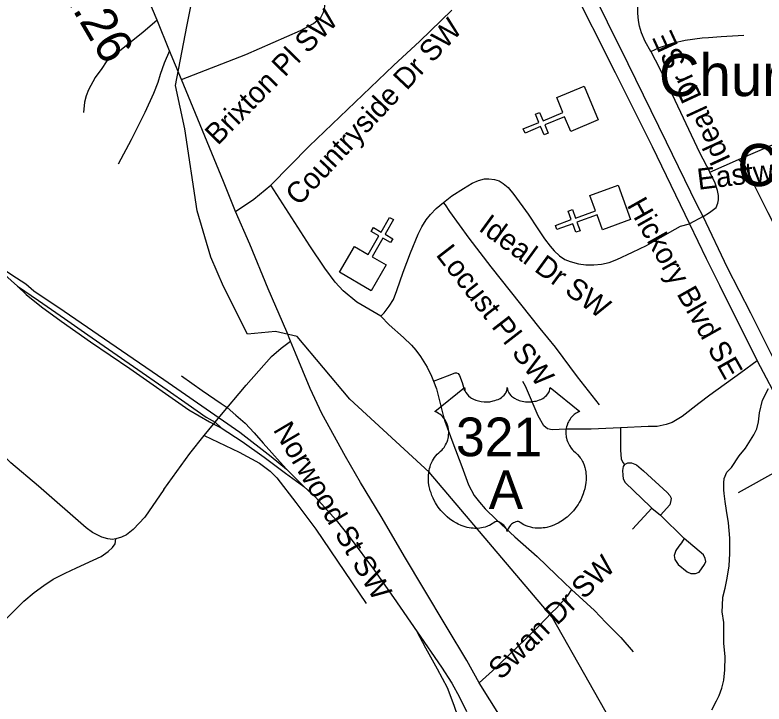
# Model space of a CAD drawing. Extents: x 1159738 to 1321356, y 736314 to 882035.
# Drawn here: x 1252716 to 1255384, y 783980 to 786432 of the extents above; entities that cross this region are included whole.
import ezdxf

# ---------------------------------------------------------------- set-up
doc = ezdxf.new("R2010")
doc.units = 0
for name, color, linetype in [('Exist Cultural Church CELL', 7, 'Continuous'), ('Exist Cultural Church Label', 7, 'Continuous'), ('Exist Hydrographic Creek Single Shore', 7, 'Continuous'), ('Exist Hydrographic Misc Water Feature', 7, 'Continuous'), ('Exist Railroad Mainline', 7, 'Continuous'), ('Exist Railroad Siding', 7, 'Continuous'), ('Exist Road Non-System Type 51', 7, 'Continuous'), ('Exist Road Non-System Type 51 Label', 7, 'Continuous'), ('Exist Road Primary US Attributed', 7, 'Continuous'), ('Exist Road Primary US Divided Attributed', 7, 'Continuous'), ('Exist Road Primary US Label', 7, 'Continuous'), ('Exist Road Primary US Mileage Hundredths English Label', 7, 'Continuous'), ('Exist Road Primary US Shield CELL', 7, 'Continuous'), ('Exist Road Primary US Shield Number Label', 7, 'Continuous')]:
    doc.layers.add(name, color=color, linetype=linetype)

msp = doc.modelspace()

# ---------------------------------------------------------------- linework, layer by layer
at = {"layer": 'Exist Cultural Church CELL'}
for points in [[(1254695.4, 786017.7), (1254673.6, 786070.2), (1254603.2, 786041.1), (1254615.4, 786011.5), (1254600.7, 786005.4), (1254588.4, 786035), (1254532.9, 786012), (1254526.7, 786026.8), (1254582.3, 786049.8), (1254570.1, 786079.4), (1254584.8, 786085.5), (1254597.1, 786055.9), (1254667.4, 786085), (1254645.5, 786138.3), (1254743.8, 786179.1), (1254793.8, 786058.4)], [(1254808.9, 785667.1), (1254789.3, 785720.5), (1254717.7, 785694.4), (1254728.7, 785664.3), (1254713.7, 785658.8), (1254702.7, 785688.9), (1254646.3, 785668.3), (1254640.8, 785683.3), (1254697.2, 785704), (1254686.2, 785734), (1254701.3, 785739.5), (1254712.2, 785709.4), (1254783.8, 785735.6), (1254764.1, 785789.8), (1254864, 785826.3), (1254908.9, 785703.7)], [(1253925.1, 785608.4), (1253974.4, 785579.9), (1254012.5, 785645.9), (1253984.8, 785661.9), (1253992.8, 785675.7), (1254020.5, 785659.7), (1254050.6, 785711.7), (1254064.5, 785703.7), (1254034.4, 785651.7), (1254062.1, 785635.6), (1254054.1, 785621.8), (1254026.4, 785637.8), (1253988.3, 785571.9), (1254038.1, 785543), (1253984.8, 785450.8), (1253871.8, 785516.2)]]:
    msp.add_lwpolyline(points, close=True, dxfattribs=at)
at = {"layer": 'Exist Hydrographic Creek Single Shore'}
msp.add_lwpolyline([(1255461.1, 782857.4), (1255315.1, 782994.9), (1255114.2, 783307.5), (1255024.8, 783591.5), (1254630, 784289.5), (1254191.5, 784805.4), (1253909.1, 785064.9), (1253721.6, 785287.3), (1253644.7, 785305.6), (1253544.1, 785296.4), (1253458.7, 785466), (1253414, 785569.9), (1253364.8, 785734.7), (1253320.9, 786026.6), (1253287.9, 786181.4), (1253328.3, 786391.7), (1253386.8, 786683), (1253439.8, 786858.1), (1253741.7, 787368.3), (1253811.3, 787461.7), (1253935.7, 787666.9), (1254007, 787774.1), (1254057.2, 787829.4)], dxfattribs=at)
at = {"layer": 'Exist Hydrographic Misc Water Feature'}
msp.add_lwpolyline([(1255198.3, 783959.2), (1255215.2, 783990.8), (1255223.7, 784010.6), (1255234.3, 784036.3), (1255241.1, 784064.2), (1255244, 784102.1), (1255245.3, 784148.2), (1255240.5, 784196.3), (1255240.4, 784270.3), (1255235.4, 784308.5), (1255235.9, 784330.5), (1255236.8, 784360.5), (1255245.5, 784392.3), (1255252.5, 784428.2), (1255259.6, 784472), (1255262.7, 784515.9), (1255262.1, 784570), (1255257.5, 784624.1), (1255250.6, 784668.3), (1255245.5, 784700.5), (1255242.2, 784728.6), (1255240.6, 784742.7), (1255240.9, 784752.7), (1255241.2, 784766.7), (1255241.6, 784782.7), (1255252.1, 784804.5), (1255268.6, 784822), (1255295.7, 784863.3), (1255318.5, 784890.7), (1255347.6, 784938), (1255358.3, 784959.7), (1255364.8, 784983.6), (1255367.7, 785015.6), (1255378.9, 785061.3), (1255400, 785102.8)], dxfattribs=at)
at = {"layer": 'Exist Railroad Mainline'}
for points in [[(1250799.1, 786830.3), (1250879.9, 786775), (1251079.8, 786635.3), (1251208.2, 786547.2), (1251283.7, 786504.5), (1251408.2, 786407.6), (1251467.4, 786368), (1251585.3, 786285.7), (1251695.1, 786208.8), (1251952.1, 786032.7), (1252129.7, 785907.4), (1252344.8, 785760.8), (1252447.2, 785687.6), (1252578.5, 785594.4), (1252705.2, 785507.3), (1252754.7, 785475.1), (1252783.4, 785450.9), (1252891.1, 785378.3), (1253095.8, 785238), (1253246.4, 785134.6), (1253443, 784998.9), (1253517.1, 784947.8), (1253629.3, 784860.3), (1253682.8, 784816)], [(1253682.8, 784816), (1253745.5, 784753.4)], [(1253745.5, 784753.4), (1253787.9, 784714.4), (1253860.4, 784633.7), (1253910.3, 784571.4), (1253997.2, 784455.6), (1254064.6, 784358.8), (1254148.3, 784236.7), (1254235.3, 784111.2), (1254272.7, 784053.6), (1254299, 784004.4), (1254323.8, 783953.7)]]:
    msp.add_lwpolyline(points, dxfattribs=at)
at = {"layer": 'Exist Railroad Siding'}
for points in [[(1252578.5, 785594.4), (1252645.2, 785536.9), (1252725.2, 785466.6)], [(1252725.2, 785466.6), (1252756.3, 785437.8), (1252811, 785394), (1252881.2, 785342.8), (1252985.3, 785268.5), (1253125, 785173.7), (1253336, 785026.5), (1253408.5, 784984.5), (1253429.8, 784973), (1253451, 784962.3)], [(1252725.2, 785466.6), (1252800.1, 785416.5), (1252892.1, 785351.4), (1252976.2, 785293.2), (1253138.8, 785180.7), (1253258, 785097.7), (1253333.2, 785045.5), (1253397.1, 785000.6), (1253428.7, 784983.3), (1253451, 784962.3)], [(1253309.5, 785148.1), (1253383.1, 785096.2), (1253450.5, 785049), (1253471.8, 785034.6), (1253502.8, 785007.6), (1253536.2, 784979.9), (1253568.4, 784945.4), (1253600.5, 784908.8), (1253631, 784873.6), (1253660.3, 784840.2), (1253682.8, 784816)], [(1253451, 784962.3), (1253525.2, 784913.9), (1253603.5, 784858), (1253679.3, 784801.2), (1253719, 784772.4), (1253745.5, 784753.4)], [(1254313.4, 783858.2), (1254294.4, 783933.1), (1254280, 783974.5), (1254256.4, 784037.3), (1254221.3, 784103.5), (1254179.4, 784178.5), (1254148.3, 784236.7)]]:
    msp.add_lwpolyline(points, dxfattribs=at)
at = {"layer": 'Exist Road Non-System Type 51'}
for p, q in [((1255159.5, 785717.9), (1255159.5, 785717.9)), ((1255118, 785688.7), (1255118, 785688.7))]:
    msp.add_line(p, q, dxfattribs=at)
for points in [[(1253308.9, 786202.9), (1253538.6, 786291.4), (1253733.1, 786376.3), (1253779.1, 786401.9), (1253805.3, 786423.5), (1253815.2, 786442), (1253819.8, 786461), (1253818.4, 786494.3), (1253789.5, 786693.6), (1253772.4, 786823.5), (1253765.2, 786900.8), (1253773.1, 786978.4), (1253792.2, 787065.2)], [(1254980.5, 786302.4), (1254961, 786338), (1254948.2, 786368.9), (1254940.8, 786392.4), (1254936.8, 786412.6), (1254934.1, 786438.1), (1254934.8, 786470.3), (1254942.9, 786518.7), (1254959, 786593.5), (1254992.6, 786730.5), (1255003.3, 786768.1)], [(1253627.3, 785826.6), (1253764.4, 785965.4), (1254064.4, 786252), (1254158.2, 786338.7), (1254272.5, 786449.2)], [(1253222.4, 786413.9), (1253171.2, 786369.9), (1253059.8, 786281), (1253041, 786264.8), (1253026.1, 786241.5), (1253002.1, 786209.7), (1252978.3, 786165.9), (1252969.9, 786144.5), (1252964, 786121.8), (1252960.2, 786085.5)], [(1254980.5, 786302.4), (1255011.3, 786316.5), (1255061, 786333.3), (1255103.3, 786342.7), (1255163.7, 786350.8), (1255186.5, 786351.4), (1255230.8, 786356.1), (1255312.1, 786360.2)], [(1253266.3, 786304.9), (1253247.3, 786260.8), (1253233.5, 786220.1), (1253224.9, 786191.8), (1253209.1, 786152.3), (1253178.3, 786084.6), (1253130.3, 785987.2), (1253083.7, 785900.8)], [(1254980.5, 786302.4), (1255012, 786243.3), (1255056.3, 786149.3), (1255154.2, 785942.7), (1255191.1, 785872.2)], [(1255191.1, 785872.2), (1255292.9, 785918.3), (1255422, 785973.9), (1255470.4, 785989.5), (1255556.3, 785997.3), (1255761.7, 786019.5), (1256000.8, 786035.1), (1256076, 786035.1), (1256124.3, 786027.3)], [(1255292.9, 785918.3), (1255315.7, 785896.3), (1255344.6, 785836.5), (1255397.1, 785729.6), (1255509, 785513.5)], [(1255166.7, 785714.4), (1255189.8, 785729.2), (1255213.4, 785747.4), (1255219.8, 785762.6), (1255221.7, 785774.4), (1255221.7, 785789.7), (1255218.3, 785806.9), (1255209.9, 785833.9), (1255191.1, 785872.2)], [(1254242.2, 785764.6), (1254272.4, 785787.9), (1254313.3, 785814.2), (1254344.9, 785833), (1254367.2, 785843.5), (1254388.8, 785848.8), (1254403.4, 785849.4), (1254424.5, 785847), (1254440.3, 785842.3), (1254455.5, 785832.4), (1254472.5, 785817.7), (1254492.4, 785793.7), (1254543.9, 785723.5), (1254578.3, 785671.1), (1254602.3, 785636), (1254622.2, 785609), (1254636.2, 785593.2), (1254656.1, 785574.5), (1254674.3, 785562.2), (1254693.6, 785554.6), (1254722.8, 785546.4), (1254749.2, 785542.9), (1254777.3, 785542.3), (1254805.7, 785545.2), (1254832.1, 785551.7), (1254859.6, 785561.6), (1254915.8, 785587.4), (1254966, 785611.9), (1255015.7, 785640), (1255067.8, 785669.9), (1255087.1, 785681), (1255118, 785688.7)], [(1253501.2, 785732.2), (1253567, 785776.5), (1253627.3, 785826.6)], [(1254019.1, 785359.8), (1253933.6, 785409.5), (1253885.6, 785450.3), (1253856.3, 785481.1), (1253819.7, 785531.3), (1253766.8, 785610.8), (1253627.3, 785826.6)], [(1254019.1, 785359.8), (1254031, 785372.2), (1254049.1, 785396.2), (1254064.3, 785419.1), (1254076, 785451.3), (1254099.4, 785516.3), (1254124.6, 785585.4), (1254152, 785652.3), (1254164.9, 785678.1), (1254181.2, 785702.7), (1254195.9, 785722), (1254216.9, 785743.1), (1254242.2, 785764.6)], [(1254798.4, 785044.3), (1254719.9, 785143.9), (1254641.4, 785250), (1254587, 785316.1), (1254411.8, 785535.6), (1254334, 785637.7), (1254265.3, 785732.5), (1254249.6, 785756.7), (1254242.2, 785764.6)], [(1255166.7, 785714.4), (1255118, 785688.7)], [(1254019.1, 785359.8), (1254049.5, 785329), (1254100, 785283.7), (1254127.9, 785257.2), (1254144.3, 785239.4), (1254161.1, 785217.2), (1254184.7, 785178.2), (1254200.1, 785146.6), (1254207.1, 785128.9)], [(1253390.5, 784935.9), (1253445.6, 785003), (1253539.1, 785115), (1253630.3, 785216.5), (1253664.7, 785246.1), (1253697.6, 785271.8)], [(1255360, 785201.6), (1255301.8, 785159), (1255190.5, 785078.5), (1255151.9, 785049), (1255092.4, 785003.2), (1255056.4, 784981.6), (1255035.4, 784974.4), (1255004, 784967.2), (1254971.3, 784967.2), (1254872.5, 784962.6)], [(1254207.1, 785128.9), (1254256.8, 785147.9), (1254283.6, 785159), (1254288.2, 785158.3), (1254294.1, 785155.7), (1254300, 785149.2), (1254309.1, 785123.6), (1254317, 785094.2)], [(1254207.1, 785128.9), (1254217.9, 785101.3), (1254241.5, 785006.2), (1254246.8, 784986.4), (1254276.1, 784909.8), (1254307.9, 784824.8), (1254331.9, 784759.8), (1254352.1, 784722), (1254370.4, 784698.4), (1254391.1, 784674.8), (1254431.5, 784635.2), (1254497, 784574.5), (1254576.3, 784504.4), (1254643.2, 784439.9), (1254698.9, 784387.2)], [(1254872.5, 784962.6), (1254768.8, 784958.3), (1254679.1, 784957.7), (1254629.6, 784955.5), (1254612.6, 784959.5), (1254600.2, 784970), (1254579.9, 785006), (1254534.1, 785110.7), (1254525, 785128.1)], [(1254872.5, 784962.6), (1254872.8, 784883.5), (1254875.4, 784853), (1254881.3, 784839.3), (1254886.5, 784832.7)], [(1253247, 784743.7), (1253339, 784871.4), (1253390.5, 784935.9)], [(1253390.5, 784935.9), (1253515.1, 784875.6), (1253587.7, 784837), (1253625.6, 784808.2), (1253649.2, 784784.8), (1253717, 784697.3), (1253787.2, 784601.7), (1253967.2, 784337.1)], [(1253075.5, 784567.6), (1253063.8, 784565.3), (1253046.9, 784567.6), (1253025.2, 784573.1), (1252992.5, 784590.6), (1252970, 784607.3), (1252800.2, 784755.2), (1252701.6, 784838.5), (1252641, 784898)], [(1255540.7, 784876.8), (1255439.1, 784813.4), (1255291.4, 784731.3)], [(1254886.5, 784832.7), (1254881.9, 784824.9), (1254880, 784811.1), (1254880.6, 784794.1), (1254882.6, 784781.7), (1254889.1, 784768.6), (1254980.1, 784681.5), (1254984.6, 784677.1)], [(1254886.5, 784832.7), (1254899.5, 784838.1), (1254912.5, 784838.1), (1254929.6, 784831.6), (1254954.4, 784810), (1255039.5, 784732.1), (1255048.6, 784721.6), (1255053.2, 784712.4), (1255052.6, 784703.9), (1255048.6, 784688.8), (1255014.7, 784651.6)], [(1253247, 784743.7), (1253178.9, 784644.8), (1253137.4, 784600.4), (1253113.3, 784582.2), (1253095.1, 784573.1), (1253075.5, 784567.6)], [(1254984.6, 784677.1), (1254915.8, 784602.5)], [(1254984.6, 784677.1), (1255014.7, 784651.6)], [(1255014.7, 784651.6), (1255099.7, 784569.1)], [(1252578.3, 784162.9), (1252592.4, 784171), (1252615.2, 784201.3), (1252638.7, 784231.1), (1252663, 784259.1), (1252693.2, 784291.6), (1252747.8, 784345.5), (1252784.7, 784377.2), (1252818.6, 784401.6), (1252852.5, 784424.4), (1252895.2, 784445.6), (1252935, 784464.8), (1252994.7, 784491.4), (1253023.5, 784505.4), (1253047.8, 784522.4), (1253064, 784537.1), (1253073.6, 784549.7), (1253075.5, 784567.6)], [(1255099.7, 784569.1), (1255089.8, 784553.5), (1255080.6, 784541.1), (1255069.5, 784526), (1255063.6, 784508.3), (1255066.3, 784493.9), (1255078.7, 784476.3), (1255110.1, 784450.7), (1255123.2, 784444.2), (1255140.2, 784444.2), (1255153.3, 784448.8), (1255172.3, 784476.9), (1255176.2, 784487.4), (1255174.2, 784497.9), (1255169, 784510.3), (1255099.7, 784569.1)], [(1254698.9, 784387.2), (1254683, 784363.8), (1254644.9, 784320.9), (1254628.1, 784305.5), (1254580.9, 784255.4), (1254504.3, 784182.2), (1254416.4, 784098.4), (1254369, 784055.6)], [(1254698.9, 784387.2), (1254780.3, 784313), (1254820.7, 784269.6), (1254873.5, 784217), (1254917.8, 784165.4)]]:
    msp.add_lwpolyline(points, dxfattribs=at)
at = {"layer": 'Exist Road Primary US Attributed'}
msp.add_lwpolyline([(1254445.2, 783934.5), (1254369, 784055.6), (1254326, 784134.3), (1254255.2, 784251), (1254168.7, 784396), (1254106.9, 784499.5), (1254020.5, 784646.9), (1253946.8, 784768.6), (1253893.9, 784860.9), (1253809.7, 785013.9), (1253768.1, 785102.7), (1253715.2, 785228.7), (1253697.6, 785271.8), (1253684, 785303.9), (1253618.2, 785457.1), (1253553.3, 785616.4), (1253501.2, 785732.2), (1253459.5, 785839.6), (1253308.9, 786202.9), (1253266.3, 786304.9), (1253222.4, 786413.9), (1253168.7, 786540.8)], dxfattribs=at)
at = {"layer": 'Exist Road Primary US Divided Attributed'}
for points in [[(1256326.9, 783927), (1256111.4, 784175.4), (1256020.7, 784284.4), (1255943, 784383.3), (1255759.7, 784636.6), (1255683.2, 784754.3), (1255579, 784920.2), (1255505.4, 785048.9), (1255409.1, 785226), (1255337, 785371.1), (1255253.6, 785532.1), (1255166.7, 785714.4), (1255144.5, 785758.2), (1255037, 785979.7), (1254900.5, 786258.5), (1254752.6, 786556.6), (1254651, 786761.2), (1254574, 786916.1), (1254464.3, 787134.7), (1254340.1, 787387.7), (1254244.7, 787573.2), (1254139.2, 787789.1), (1254097.8, 787873.2)], [(1254057.2, 787829.4), (1254120.8, 787700), (1254226.6, 787491.4), (1254313.2, 787318.3), (1254398.3, 787143.9), (1254548.6, 786839.6), (1254603, 786729.4), (1254691.2, 786551.3), (1254854.4, 786227), (1254985.6, 785963.5), (1255118, 785688.7), (1255178.5, 785565.4), (1255225.9, 785471), (1255360, 785201.6), (1255446.5, 785038.1)]]:
    msp.add_lwpolyline(points, dxfattribs=at)
at = {"layer": 'Exist Road Primary US Shield CELL'}
msp.add_lwpolyline([(1254317.6, 785105.8), (1254317.9, 785101.4), (1254318.9, 785096.2), (1254319.7, 785093.5), (1254322.2, 785088.4), (1254326.2, 785082.3), (1254331.8, 785076.3), (1254338.2, 785071.1), (1254342.4, 785068.3), (1254349.7, 785064.4), (1254357.9, 785061), (1254367.1, 785058.3), (1254376.4, 785056.5), (1254386.7, 785055.3), (1254396.8, 785055.1), (1254407.7, 785055.9), (1254419.7, 785058.3), (1254425.3, 785059.7), (1254431.5, 785061.9), (1254437.3, 785064.2), (1254443.7, 785067.6), (1254448.7, 785070.9), (1254452.7, 785073.8), (1254458.4, 785079.2), (1254462.9, 785084.8), (1254464.7, 785087.9), (1254466.4, 785090.9), (1254468.6, 785097.3), (1254469.2, 785100.2), (1254469.7, 785106), (1254470, 785101.1), (1254470.5, 785098), (1254471.4, 785095), (1254472.6, 785091.8), (1254474.9, 785087.3), (1254477.4, 785083.5), (1254482.1, 785077.9), (1254485.1, 785075.2), (1254487.8, 785073), (1254495, 785068), (1254503.4, 785063.7), (1254507.6, 785061.9), (1254511.8, 785060.4), (1254517.2, 785058.8), (1254522.8, 785057.5), (1254528.4, 785056.5), (1254534, 785055.7), (1254539.8, 785055.3), (1254544.5, 785055.1), (1254550.3, 785055.2), (1254555.6, 785055.5), (1254561.1, 785056.1), (1254567.1, 785057.1), (1254571.9, 785058.2), (1254578.3, 785059.9), (1254584.1, 785062), (1254589.2, 785064.2), (1254595.8, 785067.6), (1254601.1, 785071), (1254605, 785074.1), (1254609.6, 785078.4), (1254614, 785083.5), (1254616.6, 785087.2), (1254618.4, 785091), (1254620.1, 785095), (1254621.2, 785099.3), (1254621.7, 785103), (1254621.8, 785106.2), (1254728, 785021.5), (1254725.5, 785020.5), (1254719.8, 785017.7), (1254715.2, 785015), (1254707.9, 785009.9), (1254704.7, 785007), (1254701.6, 785004.1), (1254698.7, 785000.9), (1254696.2, 784998), (1254693.1, 784993.7), (1254690.3, 784989.4), (1254687.6, 784984.7), (1254685.6, 784980.7), (1254682.4, 784972.1), (1254680.8, 784966.7), (1254679.8, 784962.1), (1254678.6, 784952.6), (1254678.2, 784948.1), (1254678.2, 784943.7), (1254678.5, 784939), (1254678.9, 784934.4), (1254679.7, 784929.7), (1254680.5, 784925.6), (1254681.8, 784920.5), (1254683.7, 784914.6), (1254686, 784908.9), (1254690.9, 784899.6), (1254697.1, 784890.2), (1254701.6, 784884.9), (1254706, 784880.4), (1254712.5, 784874.9), (1254716.1, 784871.8), (1254720.2, 784867.7), (1254726.8, 784860), (1254729.5, 784856.3), (1254732.2, 784852.2), (1254734.8, 784848), (1254737.3, 784843.5), (1254739.3, 784839.5), (1254743, 784830.4), (1254745.7, 784821.6), (1254747, 784816.9), (1254749, 784806.5), (1254749.7, 784801.4), (1254750.5, 784791.2), (1254750.6, 784778.9), (1254749.6, 784767.2), (1254747.4, 784753.6), (1254745.6, 784745.4), (1254742.8, 784735.9), (1254740.1, 784727.7), (1254735.3, 784715.6), (1254731, 784706.8), (1254725.4, 784696.5), (1254721.5, 784690.3), (1254717.1, 784683.6), (1254711.5, 784676), (1254705, 784667.8), (1254697.1, 784659.2), (1254690.8, 784652.8), (1254682.5, 784645.4), (1254677.5, 784641.3), (1254670.3, 784635.9), (1254660.5, 784629.4), (1254650.9, 784623.8), (1254642.7, 784619.6), (1254635.4, 784616.4), (1254626, 784612.8), (1254610.3, 784608.5), (1254604.6, 784607.3), (1254597.8, 784606.3), (1254591.4, 784605.7), (1254585.3, 784605.3), (1254577, 784605.3), (1254568.8, 784605.9), (1254561, 784607.1), (1254552.9, 784608.8), (1254544.4, 784611.3), (1254536.7, 784614.3), (1254529, 784618.1), (1254515.8, 784626.4), (1254512, 784628.4), (1254509.9, 784629), (1254504.8, 784629.2), (1254500, 784628.2), (1254495.1, 784626.3), (1254492.2, 784624.7), (1254488.2, 784622.1), (1254485.2, 784619.7), (1254481.6, 784616.3), (1254479.1, 784613.4), (1254477.2, 784611.1), (1254473.5, 784605.3), (1254472.1, 784602.5), (1254470.8, 784599), (1254469.6, 784593.7), (1254467.9, 784600.3), (1254465.9, 784604.7), (1254463.7, 784608.5), (1254461.3, 784611.8), (1254457.6, 784616.1), (1254454.3, 784619.3), (1254450.3, 784622.6), (1254446, 784625.1), (1254442.6, 784626.9), (1254439.4, 784628.1), (1254435.6, 784629), (1254432.5, 784629.3), (1254429.9, 784629.2), (1254426.4, 784628.4), (1254421.6, 784625), (1254417, 784621.8), (1254412, 784618.7), (1254406.1, 784615.6), (1254401.8, 784613.6), (1254396.7, 784611.6), (1254390.6, 784609.6), (1254384.1, 784607.9), (1254377.4, 784606.6), (1254371.5, 784605.6), (1254365.2, 784605), (1254359.5, 784604.9), (1254353.5, 784604.9), (1254347.9, 784605.4), (1254341.4, 784605.9), (1254333.4, 784607.1), (1254326.7, 784608.6), (1254319.7, 784610.5), (1254312.5, 784612.8), (1254304.8, 784615.7), (1254295.1, 784619.9), (1254288.4, 784623.4), (1254277.8, 784629.5), (1254265.4, 784638.1), (1254256, 784645.7), (1254249.1, 784651.9), (1254239, 784662.2), (1254233.1, 784668.9), (1254223.8, 784681), (1254217.8, 784689.7), (1254213.9, 784696.1), (1254208.3, 784706.4), (1254205.2, 784712.9), (1254201.2, 784722.3), (1254198, 784730.9), (1254195.4, 784739.1), (1254193.9, 784744.3), (1254191.9, 784753.4), (1254190.7, 784759.8), (1254189.5, 784768.7), (1254188.9, 784778.1), (1254188.7, 784786.7), (1254188.9, 784793.8), (1254189.8, 784802.2), (1254191.2, 784811), (1254192.9, 784818.6), (1254194.4, 784824.1), (1254196.7, 784830.7), (1254199.7, 784838.1), (1254203.2, 784845.1), (1254206.5, 784851), (1254210.7, 784857.3), (1254214.9, 784862.6), (1254220.3, 784868.5), (1254226, 784873.9), (1254231.1, 784878.1), (1254237.3, 784884.1), (1254240.5, 784887.8), (1254244.3, 784892.9), (1254247.4, 784897.6), (1254249.9, 784901.8), (1254253.1, 784908), (1254255, 784912.6), (1254257.5, 784919.8), (1254258.7, 784924.8), (1254260, 784931.3), (1254260.8, 784937.4), (1254261.1, 784945), (1254260.9, 784951.3), (1254260.1, 784958.6), (1254258.7, 784965.6), (1254257.1, 784971.8), (1254254.4, 784978.8), (1254252, 784984), (1254247.9, 784990.9), (1254243.4, 784997.4), (1254238.7, 785002.7), (1254234, 785007.4), (1254229.5, 785010.9), (1254225.2, 785014), (1254219.8, 785017.3), (1254214.6, 785019.8), (1254211.3, 785021.2)], close=True, dxfattribs=at)

# ---------------------------------------------------------------- texts
at = {"layer": 'Exist Cultural Church Label'}
for s, p in [('Church of Christ', (1255009.5, 786143.5)), ('Community', (1255288.7, 785823))]:
    msp.add_text(s, height=150, dxfattribs=at).set_placement(p)
at = {"layer": 'Exist Road Non-System Type 51 Label'}
for s, rotation, p in [('Brixton Pl SW', 45.5912, (1253438.9, 785965.4)), ('Countryside Dr SW', 46.9626, (1253727.1, 785749.5)), ('Ideal Dr SE', 114.8057, (1255266.8, 785918.2)), ('Eastwood Park Dr SE', 7.0795, (1255150.4, 785809.7)), ('Ideal Dr SW', 323.9079, (1254363.9, 785667.3)), ('Locust Pl SW', 307.7896, (1254212.8, 785578.3)), ('Swan Dr SW', 44.1011, (1254446.6, 784062.9))]:
    msp.add_text(s, height=75, rotation=rotation, dxfattribs=at).set_placement(p)
at = {"layer": 'Exist Road Primary US Label'}
for s, rotation, p in [('Hickory Blvd SE', 299.3603, (1254893.8, 785755.7)), ('Norwood St SW', 300.6351, (1253633.9, 784956.1))]:
    msp.add_text(s, height=75, rotation=rotation, dxfattribs=at).set_placement(p)
at = {"layer": 'Exist Road Primary US Mileage Hundredths English Label'}
msp.add_text('1.26', height=125, rotation=300.3738, dxfattribs=at).set_placement((1252872.9, 786530.8))
at = {"layer": 'Exist Road Primary US Shield Number Label'}
for s, p in [('321', (1254286.9, 784861.8)), ('A', (1254403.4, 784673.8))]:
    msp.add_text(s, height=137.5, dxfattribs=at).set_placement(p)

doc.saveas('drawing.dxf')
